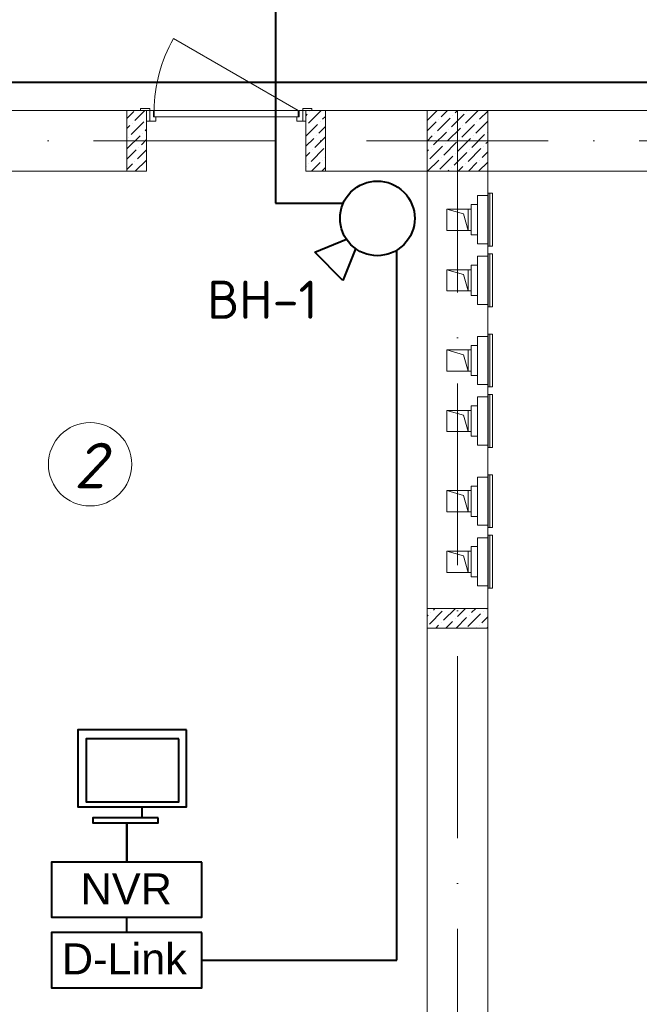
# Model space of a CAD drawing. Header units: millimetres. Extents: x 1114507 to 93926427, y 174473 to 817039.
# Tile 287 of 483: x 1820634 to 1824721, y 199428 to 205925. Entities that reach past the tile are written whole.
import ezdxf

# ---------------------------------------------------------------- set-up
doc = ezdxf.new("R2010")
doc.units = ezdxf.units.MM
doc.linetypes.add('ACAD_ISO10W100', pattern=[18, 12, -3, 0, -3])
doc.linetypes.add('ADSK_Скрыто', pattern=[6, 3, -3])
for name, color, linetype, lineweight in [('_Hidden_', 7, 'ADSK_Скрыто', 9), ('Doors', 86, 'Continuous', 13), ('expl', 234, 'Continuous', 13), ('Mechanical Equipment', 7, 'Continuous', 18), ('размеры', 12, 'Continuous', 15)]:
    doc.layers.add(name, color=color, linetype=linetype, lineweight=lineweight)
for name, color, linetype in [('PDF28_Text', 7, 'Continuous'), ('PDF29_Text', 7, 'Continuous'), ('ventilatsiya', 7, 'Continuous')]:
    doc.layers.add(name, color=color, linetype=linetype)
doc.layers.add('PDF29_Geometry', color=7, linetype='Continuous', true_color=0x979797)
doc.styles.add('PDF Arial', font='arial.ttf')
doc.styles.add('PDF ISOCPEUR', font='isocpeur.TTF')
doc.styles.get("Standard").update_dxf_attribs({"font": 'isocpeui.ttf'})

# ---------------------------------------------------------------- blocks, each defined once
blk = doc.blocks.new('blokqav3mak')
at = {"lineweight": 0, "ltscale": 100}
for p, q in [((1615116.4, 773325.1), (1612966.4, 773325.1)), ((1615116.4, 772925.1), (1615116.4, 773325.1)), ((1616966.4, 773325.1), (1616166.4, 773325.1)), ((1616166.4, 772925.1), (1616166.4, 773325.1)), ((1616966.4, 773325.1), (1616966.4, 767025.1)), ((1624716.4, 773325.1), (1617366.4, 773325.1)), ((1615116.4, 772925.1), (1612966.4, 772925.1)), ((1616966.4, 772925.1), (1616166.4, 772925.1)), ((1624716.4, 772925.1), (1617366.4, 772925.1)), ((1617366.4, 772925.1), (1617366.4, 767025.1))]:
    blk.add_line(p, q, dxfattribs=at)
at = {"linetype": 'Continuous', "lineweight": 0, "ltscale": 100}
for p, q in [((1614986.4, 773274.1, 0), (1615030.8, 773318.5, 0)), ((1615039.2, 773259.6, 0), (1615104.8, 773325.1, 0)), ((1616166.4, 773291.7, 0), (1616176.3, 773301.7, 0)), ((1616184.7, 773242.8, 0), (1616267.1, 773325.1, 0)), ((1616193.2, 773318.5, 0), (1616193.2, 773318.5, 0)), ((1616967.2, 773259.5), (1617032.8, 773325.1)), ((1617059.9, 773284.8), (1617100.2, 773325.1)), ((1617127.2, 773217.4), (1617211.4, 773301.6)), ((1617135.6, 773293.2), (1617135.6, 773293.2)), ((1617152.5, 773310), (1617167.6, 773325.1)), ((1617219.8, 773242.7), (1617302.3, 773325.1)), ((1617228.2, 773318.4), (1617228.2, 773318.4)), ((1617312.4, 773267.9), (1617366.4, 773321.8)), ((1614986.4, 773206.7, 0), (1615005.6, 773225.9, 0)), ((1615014, 773167, 0), (1615098.2, 773251.2, 0)), ((1615022.4, 773242.8, 0), (1615022.4, 773242.8, 0)), ((1615115, 773268, 0), (1615115, 773268, 0)), ((1616166.4, 773157, 0), (1616243.7, 773234.3, 0)), ((1616167.9, 773225.9, 0), (1616167.9, 773225.9, 0)), ((1616260.5, 773251.2, 0), (1616260.5, 773251.2, 0)), ((1616277.4, 773268, 0), (1616296.4, 773287, 0)), ((1616966.4, 773191.3), (1617026.2, 773251.1)), ((1617034.6, 773192.2), (1617118.8, 773276.3)), ((1617043, 773267.9), (1617043, 773267.9)), ((1617194.6, 773150.1), (1617278.8, 773234.2)), ((1617203, 773225.8), (1617203, 773225.8)), ((1617287.2, 773175.3), (1617366.4, 773254.5)), ((1617295.6, 773251.1), (1617295.6, 773251.1)), ((1614988.7, 773074.4, 0), (1615072.9, 773158.6, 0)), ((1615089.8, 773175.4, 0), (1615089.8, 773175.4, 0)), ((1615106.6, 773192.2, 0), (1615116.4, 773202, 0)), ((1616235.3, 773158.6, 0), (1616235.3, 773158.6, 0)), ((1616252.1, 773175.4, 0), (1616296.4, 773219.7, 0)), ((1616966.4, 773123.9), (1617000.9, 773158.5)), ((1617009.3, 773099.5), (1617093.5, 773183.7)), ((1617017.8, 773175.3), (1617017.8, 773175.3)), ((1617102, 773124.8), (1617186.1, 773209)), ((1617110.4, 773200.6), (1617110.4, 773200.6)), ((1617261.9, 773082.7), (1617346.1, 773166.9)), ((1617270.3, 773158.5), (1617270.3, 773158.5)), ((1617362.9, 773183.7), (1617362.9, 773183.7)), ((1614997.2, 773150.1, 0), (1614997.2, 773150.1, 0)), ((1615081.3, 773099.6, 0), (1615116.4, 773134.6, 0)), ((1616166.4, 773089.7, 0), (1616218.4, 773141.7, 0)), ((1616226.8, 773082.8, 0), (1616296.4, 773152.3, 0)), ((1617076.7, 773032.2), (1617160.9, 773116.4)), ((1617085.1, 773108), (1617085.1, 773108)), ((1617169.3, 773057.4), (1617253.5, 773141.6)), ((1617177.7, 773133.2), (1617177.7, 773133.2)), ((1617354.5, 773108), (1617366.4, 773119.8)), ((1614986.4, 773004.6, 0), (1615047.7, 773066, 0)), ((1615056.1, 773007, 0), (1615116.4, 773067.3, 0)), ((1615064.5, 773082.8, 0), (1615064.5, 773082.8, 0)), ((1616166.4, 773022.3, 0), (1616193.2, 773049.1, 0)), ((1616201.6, 772990.2, 0), (1616285.8, 773074.4, 0)), ((1616210, 773066, 0), (1616210, 773066, 0)), ((1616966.4, 773056.5), (1616975.7, 773065.9)), ((1616984.1, 773006.9), (1617068.3, 773091.1)), ((1616992.5, 773082.7), (1616992.5, 773082.7)), ((1617144, 772964.8), (1617228.2, 773049)), ((1617152.5, 773040.6), (1617152.5, 773040.6)), ((1617236.7, 772990.1), (1617320.8, 773074.3)), ((1617245.1, 773065.9), (1617245.1, 773065.9)), ((1617329.3, 773015.4), (1617366.4, 773052.4)), ((1617337.7, 773091.1), (1617337.7, 773091.1)), ((1614986.4, 772937.3, 0), (1615022.4, 772973.3, 0)), ((1615039.2, 772990.2, 0), (1615039.2, 772990.2, 0)), ((1615041.5, 772925.1, 0), (1615115, 772998.6, 0)), ((1616184.7, 772973.3, 0), (1616184.7, 772973.3, 0)), ((1616203.8, 772925.1, 0), (1616260.5, 772981.8, 0)), ((1616277.4, 772998.6, 0), (1616277.4, 772998.6, 0)), ((1616294.2, 773015.4, 0), (1616296.4, 773017.6, 0)), ((1616967.2, 772990.1), (1616967.2, 772990.1)), ((1616969.6, 772925.1), (1617043, 772998.5)), ((1617051.4, 772939.6), (1617135.6, 773023.8)), ((1617059.9, 773015.4), (1617059.9, 773015.4)), ((1617219.8, 772973.3), (1617219.8, 772973.3)), ((1617239, 772925.1), (1617295.6, 772981.7)), ((1617306.4, 772925.1), (1617366.4, 772985.1)), ((1617312.4, 772998.5), (1617312.4, 772998.5)), ((1616166.4, 772955, 0), (1616167.9, 772956.5, 0)), ((1616271.2, 772925.1, 0), (1616296.4, 772950.3, 0)), ((1617104.3, 772925.1), (1617110.4, 772931.2)), ((1617127.2, 772948), (1617127.2, 772948)), ((1617171.7, 772925.1), (1617203, 772956.4)), ((1617007.9, 770029.5, 0), (1617018.5, 770040.1, 0)), ((1617075.2, 769962.1, 0), (1617153.2, 770040.1, 0)), ((1617167.8, 769987.4, 0), (1617220.5, 770040.1, 0)), ((1617260.4, 770012.7, 0), (1617287.9, 770040.1, 0)), ((1617353, 770037.9, 0), (1617355.2, 770040.1, 0)), ((1616966.4, 769988, 0), (1616974.2, 769995.8, 0)), ((1616982.6, 769936.9, 0), (1617066.8, 770021.1, 0)), ((1616991, 770012.7, 0), (1616991, 770012.7, 0)), ((1617083.6, 770037.9, 0), (1617083.6, 770037.9, 0)), ((1617157.9, 769910.1, 0), (1617226.8, 769979, 0)), ((1617235.2, 769920.1, 0), (1617319.4, 770004.2, 0)), ((1617243.6, 769995.8, 0), (1617243.6, 769995.8, 0)), ((1617327.8, 769945.3, 0), (1617366.4, 769983.9, 0)), ((1617336.2, 770021.1, 0), (1617336.2, 770021.1, 0)), ((1617023.2, 769910.1, 0), (1617041.5, 769928.5, 0)), ((1617058.4, 769945.3, 0), (1617058.4, 769945.3, 0)), ((1617090.5, 769910.1, 0), (1617134.1, 769953.7, 0)), ((1617151, 769970.6, 0), (1617151, 769970.6, 0)), ((1617292.6, 769910.1, 0), (1617294.1, 769911.6, 0)), ((1617310.9, 769928.5, 0), (1617310.9, 769928.5, 0)), ((1617359.9, 769910.1, 0), (1617366.4, 769916.5, 0))]:
    blk.add_line(p, q, dxfattribs=at)
at = {"color": 1, "linetype": 'ACAD_ISO10W100', "lineweight": 0, "ltscale": 100}
for p, q in [((1617166.4, 773325.1), (1617166.4, 766825.1)), ((1626766.4, 773125.1), (1599766.4, 773125.1))]:
    blk.add_line(p, q, dxfattribs=at)
at = {"layer": '_Hidden_', "color": 5, "lineweight": 0}
for p, q in [((1617370.2, 772779.5), (1617369.7, 772779.5)), ((1617299.3, 772763.5), (1617299.3, 772763.9)), ((1617299.3, 772763.9), (1617299.3, 772763.5)), ((1617323.3, 772763.9), (1617323.3, 772763.5)), ((1617323.3, 772763.5), (1617323.3, 772763.9)), ((1617366.4, 772763.5), (1617366.4, 772763.9)), ((1617366.4, 772763.9), (1617366.4, 772763.5)), ((1617299.3, 772445.9), (1617299.3, 772446.2)), ((1617299.3, 772446.2), (1617299.3, 772445.9)), ((1617323.3, 772446.2), (1617323.3, 772445.9)), ((1617323.3, 772445.9), (1617323.3, 772446.2)), ((1617366.4, 772446.2), (1617366.4, 772445.9)), ((1617366.4, 772445.9), (1617366.4, 772446.2)), ((1617369.7, 772430.6), (1617370.2, 772430.6)), ((1617370.2, 772380), (1617369.7, 772380)), ((1617299.3, 772364), (1617299.3, 772364.3)), ((1617299.3, 772364.3), (1617299.3, 772364)), ((1617323.3, 772364.3), (1617323.3, 772364)), ((1617323.3, 772364), (1617323.3, 772364.3)), ((1617366.4, 772364), (1617366.4, 772364.3)), ((1617366.4, 772364.3), (1617366.4, 772364)), ((1617299.3, 772046.3), (1617299.3, 772046.7)), ((1617299.3, 772046.7), (1617299.3, 772046.3)), ((1617323.3, 772046.7), (1617323.3, 772046.3)), ((1617323.3, 772046.3), (1617323.3, 772046.7)), ((1617366.4, 772046.7), (1617366.4, 772046.3)), ((1617366.4, 772046.3), (1617366.4, 772046.7)), ((1617369.7, 772031.1), (1617370.2, 772031.1)), ((1617299.3, 771834.8), (1617299.3, 771835.1)), ((1617299.3, 771835.1), (1617299.3, 771834.8)), ((1617323.3, 771835.1), (1617323.3, 771834.8)), ((1617323.3, 771834.8), (1617323.3, 771835.1)), ((1617366.4, 771834.8), (1617366.4, 771835.1)), ((1617366.4, 771835.1), (1617366.4, 771834.8)), ((1617370.2, 771850.8), (1617369.7, 771850.8)), ((1617299.3, 771517.1), (1617299.3, 771517.5)), ((1617299.3, 771517.5), (1617299.3, 771517.1)), ((1617323.3, 771517.5), (1617323.3, 771517.1)), ((1617323.3, 771517.1), (1617323.3, 771517.5)), ((1617366.4, 771517.5), (1617366.4, 771517.1)), ((1617366.4, 771517.1), (1617366.4, 771517.5)), ((1617369.7, 771501.9), (1617370.2, 771501.9)), ((1617299.3, 771435.2), (1617299.3, 771435.6)), ((1617299.3, 771435.6), (1617299.3, 771435.2)), ((1617323.3, 771435.6), (1617323.3, 771435.2)), ((1617323.3, 771435.2), (1617323.3, 771435.6)), ((1617366.4, 771435.2), (1617366.4, 771435.6)), ((1617366.4, 771435.6), (1617366.4, 771435.2)), ((1617370.2, 771451.2), (1617369.7, 771451.2)), ((1617299.3, 771117.6), (1617299.3, 771117.9)), ((1617299.3, 771117.9), (1617299.3, 771117.6)), ((1617323.3, 771117.9), (1617323.3, 771117.6)), ((1617323.3, 771117.6), (1617323.3, 771117.9)), ((1617366.4, 771117.9), (1617366.4, 771117.6)), ((1617366.4, 771117.6), (1617366.4, 771117.9)), ((1617369.7, 771102.3), (1617370.2, 771102.3)), ((1617299.3, 770906), (1617299.3, 770906.4)), ((1617299.3, 770906.4), (1617299.3, 770906)), ((1617323.3, 770906.4), (1617323.3, 770906)), ((1617323.3, 770906), (1617323.3, 770906.4)), ((1617366.4, 770906), (1617366.4, 770906.4)), ((1617366.4, 770906.4), (1617366.4, 770906)), ((1617370.2, 770922), (1617369.7, 770922)), ((1617299.3, 770588.4), (1617299.3, 770588.7)), ((1617299.3, 770588.7), (1617299.3, 770588.4)), ((1617323.3, 770588.7), (1617323.3, 770588.4)), ((1617323.3, 770588.4), (1617323.3, 770588.7)), ((1617366.4, 770588.7), (1617366.4, 770588.4)), ((1617366.4, 770588.4), (1617366.4, 770588.7)), ((1617369.7, 770573.1), (1617370.2, 770573.1)), ((1617299.3, 770506.5), (1617299.3, 770506.8)), ((1617299.3, 770506.8), (1617299.3, 770506.5)), ((1617323.3, 770506.8), (1617323.3, 770506.5)), ((1617323.3, 770506.5), (1617323.3, 770506.8)), ((1617366.4, 770506.5), (1617366.4, 770506.8)), ((1617366.4, 770506.8), (1617366.4, 770506.5)), ((1617370.2, 770522.5), (1617369.7, 770522.5)), ((1617299.3, 770188.8), (1617299.3, 770189.2)), ((1617299.3, 770189.2), (1617299.3, 770188.8)), ((1617323.3, 770189.2), (1617323.3, 770188.8)), ((1617323.3, 770188.8), (1617323.3, 770189.2)), ((1617366.4, 770189.2), (1617366.4, 770188.8)), ((1617366.4, 770188.8), (1617366.4, 770189.2)), ((1617369.7, 770173.6), (1617370.2, 770173.6))]:
    blk.add_line(p, q, dxfattribs=at)
at = {"layer": 'Doors', "lineweight": 0}
for p, q in [((1616116.4, 773325.1), (1615293.6, 773800.1)), ((1615136.4, 773340.1), (1615076.4, 773340.1)), ((1615076.4, 773340.1), (1615076.4, 773325.1)), ((1615076.4, 773325.1), (1615136.4, 773325.1)), ((1615136.4, 773325.1), (1615116.4, 773325.1)), ((1615116.4, 773325.1), (1615116.4, 773255.1)), ((1615136.4, 773325.1), (1615136.4, 773340.1)), ((1615136.4, 773255.1), (1615136.4, 773325.1)), ((1615136.4, 773325.1), (1615161.4, 773325.1)), ((1615136.4, 773255.1), (1615136.4, 773325.1)), ((1615161.4, 773325.1), (1615161.4, 773285.1)), ((1616116.4, 773325.1), (1615166.4, 773325.1)), ((1615166.4, 773325.1), (1615166.4, 773285.1)), ((1616116.4, 773285.1), (1616116.4, 773325.1)), ((1616146.4, 773325.1), (1616121.4, 773325.1)), ((1616121.4, 773325.1), (1616121.4, 773285.1)), ((1616206.4, 773340.1), (1616146.4, 773340.1)), ((1616146.4, 773340.1), (1616146.4, 773325.1)), ((1616146.4, 773255.1), (1616146.4, 773325.1)), ((1616146.4, 773255.1), (1616146.4, 773325.1)), ((1616146.4, 773325.1), (1616166.4, 773325.1)), ((1616146.4, 773325.1), (1616206.4, 773325.1)), ((1616166.4, 773325.1), (1616166.4, 773255.1)), ((1616206.4, 773325.1), (1616206.4, 773340.1)), ((1615116.4, 773255.1), (1615136.4, 773255.1)), ((1615176.4, 773255.1), (1615136.4, 773255.1)), ((1615161.4, 773285.1), (1615176.4, 773285.1)), ((1615166.4, 773285.1), (1616116.4, 773285.1)), ((1615176.4, 773285.1), (1615176.4, 773255.1)), ((1616106.4, 773285.1), (1616106.4, 773255.1)), ((1616121.4, 773285.1), (1616106.4, 773285.1)), ((1616106.4, 773255.1), (1616146.4, 773255.1)), ((1616166.4, 773255.1), (1616146.4, 773255.1))]:
    blk.add_line(p, q, dxfattribs=at)
blk.add_arc((1616116.4, 773325.1), 950, 150, 180, dxfattribs=at)
at = {"layer": 'Mechanical Equipment', "color": 5, "lineweight": 0}
for p, q in [((1617369.4, 772430.6), (1617369.4, 772779.5)), ((1617369.7, 772430.6), (1617369.7, 772779.5)), ((1617379.4, 772779.5), (1617369.7, 772779.5)), ((1617388.8, 772779.5), (1617379.4, 772779.5)), ((1617379.4, 772430.6), (1617379.4, 772779.5)), ((1617398.4, 772779.5), (1617388.8, 772779.5)), ((1617398.4, 772779.5), (1617398.4, 772430.6)), ((1617258.1, 772704.9), (1617299.3, 772704.9)), ((1617258.1, 772704.9), (1617258.1, 772504.9)), ((1617299.3, 772763.9), (1617323.3, 772763.9)), ((1617299.3, 772763.5), (1617299.3, 772763.9)), ((1617299.3, 772763.9), (1617299.3, 772753.9)), ((1617299.3, 772753.9), (1617299.3, 772455.9)), ((1617323.3, 772763.9), (1617366.4, 772763.9)), ((1617323.3, 772763.9), (1617323.3, 772763.5)), ((1617323.3, 772763.5), (1617323.3, 772763.9)), ((1617366.4, 772753.9), (1617366.4, 772763.9)), ((1617366.4, 772763.9), (1617366.4, 772763.5)), ((1617366.4, 772455.9), (1617366.4, 772753.9)), ((1617299.3, 772504.9), (1617258.1, 772504.9)), ((1617299.3, 772455.9), (1617299.3, 772445.9)), ((1617299.3, 772445.9), (1617299.3, 772446.2)), ((1617323.3, 772445.9), (1617299.3, 772445.9)), ((1617323.3, 772446.2), (1617323.3, 772445.9)), ((1617323.3, 772445.9), (1617323.3, 772446.2)), ((1617366.4, 772445.9), (1617323.3, 772445.9)), ((1617366.4, 772445.9), (1617366.4, 772455.9)), ((1617366.4, 772446.2), (1617366.4, 772445.9)), ((1617369.4, 772031.1), (1617369.4, 772380)), ((1617369.7, 772430.6), (1617379.4, 772430.6)), ((1617369.7, 772031.1), (1617369.7, 772380)), ((1617379.4, 772380), (1617369.7, 772380)), ((1617379.4, 772430.6), (1617388.8, 772430.6)), ((1617388.8, 772380), (1617379.4, 772380)), ((1617379.4, 772031.1), (1617379.4, 772380)), ((1617388.8, 772430.6), (1617398.4, 772430.6)), ((1617398.4, 772380), (1617388.8, 772380)), ((1617398.4, 772380), (1617398.4, 772031.1)), ((1617299.3, 772364.3), (1617323.3, 772364.3)), ((1617299.3, 772364), (1617299.3, 772364.3)), ((1617299.3, 772364.3), (1617299.3, 772354.3)), ((1617299.3, 772354.3), (1617299.3, 772056.3)), ((1617323.3, 772364.3), (1617366.4, 772364.3)), ((1617323.3, 772364.3), (1617323.3, 772364)), ((1617323.3, 772364), (1617323.3, 772364.3)), ((1617366.4, 772354.3), (1617366.4, 772364.3)), ((1617366.4, 772364.3), (1617366.4, 772364)), ((1617366.4, 772056.3), (1617366.4, 772354.3)), ((1617258.1, 772305.3), (1617299.3, 772305.3)), ((1617258.1, 772305.3), (1617258.1, 772105.3)), ((1617299.3, 772105.3), (1617258.1, 772105.3)), ((1617299.3, 772056.3), (1617299.3, 772046.3)), ((1617366.4, 772046.3), (1617366.4, 772056.3)), ((1617299.3, 772046.3), (1617299.3, 772046.7)), ((1617323.3, 772046.3), (1617299.3, 772046.3)), ((1617323.3, 772046.7), (1617323.3, 772046.3)), ((1617323.3, 772046.3), (1617323.3, 772046.7)), ((1617366.4, 772046.3), (1617323.3, 772046.3)), ((1617366.4, 772046.7), (1617366.4, 772046.3)), ((1617369.7, 772031.1), (1617379.4, 772031.1)), ((1617379.4, 772031.1), (1617388.8, 772031.1)), ((1617388.8, 772031.1), (1617398.4, 772031.1)), ((1617299.3, 771835.1), (1617323.3, 771835.1)), ((1617299.3, 771834.8), (1617299.3, 771835.1)), ((1617299.3, 771835.1), (1617299.3, 771825.1)), ((1617299.3, 771825.1), (1617299.3, 771527.1)), ((1617323.3, 771835.1), (1617366.4, 771835.1)), ((1617323.3, 771835.1), (1617323.3, 771834.8)), ((1617323.3, 771834.8), (1617323.3, 771835.1)), ((1617366.4, 771825.1), (1617366.4, 771835.1)), ((1617366.4, 771835.1), (1617366.4, 771834.8)), ((1617366.4, 771527.1), (1617366.4, 771825.1)), ((1617369.4, 771501.9), (1617369.4, 771850.8)), ((1617369.7, 771501.9), (1617369.7, 771850.8)), ((1617379.4, 771850.8), (1617369.7, 771850.8)), ((1617388.8, 771850.8), (1617379.4, 771850.8)), ((1617379.4, 771501.9), (1617379.4, 771850.8)), ((1617398.4, 771850.8), (1617388.8, 771850.8)), ((1617398.4, 771850.8), (1617398.4, 771501.9)), ((1617258.1, 771776.1), (1617299.3, 771776.1)), ((1617258.1, 771776.1), (1617258.1, 771576.1)), ((1617299.3, 771576.1), (1617258.1, 771576.1)), ((1617299.3, 771527.1), (1617299.3, 771517.1)), ((1617299.3, 771517.1), (1617299.3, 771517.5)), ((1617323.3, 771517.1), (1617299.3, 771517.1)), ((1617323.3, 771517.5), (1617323.3, 771517.1)), ((1617323.3, 771517.1), (1617323.3, 771517.5)), ((1617366.4, 771517.1), (1617323.3, 771517.1)), ((1617366.4, 771517.1), (1617366.4, 771527.1)), ((1617366.4, 771517.5), (1617366.4, 771517.1)), ((1617369.7, 771501.9), (1617379.4, 771501.9)), ((1617379.4, 771501.9), (1617388.8, 771501.9)), ((1617388.8, 771501.9), (1617398.4, 771501.9)), ((1617299.3, 771435.6), (1617323.3, 771435.6)), ((1617299.3, 771435.2), (1617299.3, 771435.6)), ((1617299.3, 771435.6), (1617299.3, 771425.6)), ((1617299.3, 771425.6), (1617299.3, 771127.6)), ((1617323.3, 771435.6), (1617366.4, 771435.6)), ((1617323.3, 771435.6), (1617323.3, 771435.2)), ((1617323.3, 771435.2), (1617323.3, 771435.6)), ((1617366.4, 771425.6), (1617366.4, 771435.6)), ((1617366.4, 771435.6), (1617366.4, 771435.2)), ((1617366.4, 771127.6), (1617366.4, 771425.6)), ((1617369.4, 771102.3), (1617369.4, 771451.2)), ((1617369.7, 771102.3), (1617369.7, 771451.2)), ((1617379.4, 771451.2), (1617369.7, 771451.2)), ((1617388.8, 771451.2), (1617379.4, 771451.2)), ((1617379.4, 771102.3), (1617379.4, 771451.2)), ((1617398.4, 771451.2), (1617388.8, 771451.2)), ((1617398.4, 771451.2), (1617398.4, 771102.3)), ((1617258.1, 771376.6), (1617299.3, 771376.6)), ((1617258.1, 771376.6), (1617258.1, 771176.6)), ((1617299.3, 771176.6), (1617258.1, 771176.6)), ((1617299.3, 771127.6), (1617299.3, 771117.6)), ((1617299.3, 771117.6), (1617299.3, 771117.9)), ((1617323.3, 771117.6), (1617299.3, 771117.6)), ((1617323.3, 771117.9), (1617323.3, 771117.6)), ((1617323.3, 771117.6), (1617323.3, 771117.9)), ((1617366.4, 771117.6), (1617323.3, 771117.6)), ((1617366.4, 771117.6), (1617366.4, 771127.6)), ((1617366.4, 771117.9), (1617366.4, 771117.6)), ((1617369.7, 771102.3), (1617379.4, 771102.3)), ((1617379.4, 771102.3), (1617388.8, 771102.3)), ((1617388.8, 771102.3), (1617398.4, 771102.3)), ((1617299.3, 770906.4), (1617323.3, 770906.4)), ((1617299.3, 770906), (1617299.3, 770906.4)), ((1617299.3, 770906.4), (1617299.3, 770896.4)), ((1617299.3, 770896.4), (1617299.3, 770598.4)), ((1617323.3, 770906.4), (1617366.4, 770906.4)), ((1617323.3, 770906.4), (1617323.3, 770906)), ((1617323.3, 770906), (1617323.3, 770906.4)), ((1617366.4, 770896.4), (1617366.4, 770906.4)), ((1617366.4, 770906.4), (1617366.4, 770906)), ((1617366.4, 770598.4), (1617366.4, 770896.4)), ((1617369.4, 770573.1), (1617369.4, 770922)), ((1617369.7, 770573.1), (1617369.7, 770922)), ((1617379.4, 770922), (1617369.7, 770922)), ((1617388.8, 770922), (1617379.4, 770922)), ((1617379.4, 770573.1), (1617379.4, 770922)), ((1617398.4, 770922), (1617388.8, 770922)), ((1617398.4, 770922), (1617398.4, 770573.1)), ((1617258.1, 770847.4), (1617299.3, 770847.4)), ((1617258.1, 770847.4), (1617258.1, 770647.4)), ((1617299.3, 770647.4), (1617258.1, 770647.4)), ((1617299.3, 770598.4), (1617299.3, 770588.4)), ((1617299.3, 770588.4), (1617299.3, 770588.7)), ((1617323.3, 770588.4), (1617299.3, 770588.4)), ((1617323.3, 770588.7), (1617323.3, 770588.4)), ((1617323.3, 770588.4), (1617323.3, 770588.7)), ((1617366.4, 770588.4), (1617323.3, 770588.4)), ((1617366.4, 770588.4), (1617366.4, 770598.4)), ((1617366.4, 770588.7), (1617366.4, 770588.4)), ((1617369.7, 770573.1), (1617379.4, 770573.1)), ((1617379.4, 770573.1), (1617388.8, 770573.1)), ((1617388.8, 770573.1), (1617398.4, 770573.1)), ((1617299.3, 770506.8), (1617323.3, 770506.8)), ((1617299.3, 770506.5), (1617299.3, 770506.8)), ((1617299.3, 770506.8), (1617299.3, 770496.8)), ((1617299.3, 770496.8), (1617299.3, 770198.8)), ((1617323.3, 770506.8), (1617366.4, 770506.8)), ((1617323.3, 770506.8), (1617323.3, 770506.5)), ((1617323.3, 770506.5), (1617323.3, 770506.8)), ((1617366.4, 770496.8), (1617366.4, 770506.8)), ((1617366.4, 770506.8), (1617366.4, 770506.5)), ((1617366.4, 770198.8), (1617366.4, 770496.8)), ((1617369.4, 770173.6), (1617369.4, 770522.5)), ((1617369.7, 770173.6), (1617369.7, 770522.5)), ((1617379.4, 770522.5), (1617369.7, 770522.5)), ((1617388.8, 770522.5), (1617379.4, 770522.5)), ((1617379.4, 770173.6), (1617379.4, 770522.5)), ((1617398.4, 770522.5), (1617388.8, 770522.5)), ((1617398.4, 770522.5), (1617398.4, 770173.6)), ((1617258.1, 770447.8), (1617299.3, 770447.8)), ((1617258.1, 770447.8), (1617258.1, 770247.8)), ((1617299.3, 770247.8), (1617258.1, 770247.8)), ((1617299.3, 770198.8), (1617299.3, 770188.8)), ((1617299.3, 770188.8), (1617299.3, 770189.2)), ((1617323.3, 770188.8), (1617299.3, 770188.8)), ((1617323.3, 770189.2), (1617323.3, 770188.8)), ((1617323.3, 770188.8), (1617323.3, 770189.2)), ((1617366.4, 770188.8), (1617323.3, 770188.8)), ((1617366.4, 770188.8), (1617366.4, 770198.8)), ((1617366.4, 770189.2), (1617366.4, 770188.8)), ((1617369.7, 770173.6), (1617379.4, 770173.6)), ((1617379.4, 770173.6), (1617388.8, 770173.6)), ((1617388.8, 770173.6), (1617398.4, 770173.6))]:
    blk.add_line(p, q, dxfattribs=at)
at = {"layer": 'ventilatsiya', "lineweight": 0, "ltscale": 100}
for p, q in [((1617207.2, 772643.2), (1617096.4, 772674.9)), ((1617096.4, 772534.9), (1617096.4, 772674.9)), ((1617096.4, 772674.9), (1617236.4, 772674.9)), ((1617191, 772674.9), (1617258.1, 772674.9)), ((1617236.4, 772534.9), (1617207.2, 772643.2)), ((1617236.4, 772674.9), (1617236.4, 772534.9)), ((1617236.4, 772534.9), (1617096.4, 772534.9)), ((1617191, 772534.9), (1617258.1, 772534.9)), ((1617207.2, 772243.7), (1617096.4, 772275.3)), ((1617096.4, 772135.3), (1617096.4, 772275.3)), ((1617096.4, 772275.3), (1617236.4, 772275.3)), ((1617191, 772275.3), (1617258.1, 772275.3)), ((1617236.4, 772275.3), (1617236.4, 772135.3)), ((1617236.4, 772135.3), (1617207.2, 772243.7)), ((1617236.4, 772135.3), (1617096.4, 772135.3)), ((1617191, 772135.3), (1617258.1, 772135.3)), ((1617207.2, 771714.5), (1617096.4, 771746.1)), ((1617096.4, 771606.1), (1617096.4, 771746.1)), ((1617096.4, 771746.1), (1617236.4, 771746.1)), ((1617191, 771746.1), (1617258.1, 771746.1)), ((1617236.4, 771746.1), (1617236.4, 771606.1)), ((1617236.4, 771606.1), (1617207.2, 771714.5)), ((1617236.4, 771606.1), (1617096.4, 771606.1)), ((1617191, 771606.1), (1617258.1, 771606.1)), ((1617207.2, 771314.9), (1617096.4, 771346.6)), ((1617096.4, 771206.6), (1617096.4, 771346.6)), ((1617096.4, 771346.6), (1617236.4, 771346.6)), ((1617191, 771346.6), (1617258.1, 771346.6)), ((1617236.4, 771346.6), (1617236.4, 771206.6)), ((1617236.4, 771206.6), (1617207.2, 771314.9)), ((1617236.4, 771206.6), (1617096.4, 771206.6)), ((1617191, 771206.6), (1617258.1, 771206.6)), ((1617207.2, 770785.7), (1617096.4, 770817.4)), ((1617096.4, 770677.4), (1617096.4, 770817.4)), ((1617096.4, 770817.4), (1617236.4, 770817.4)), ((1617191, 770817.4), (1617258.1, 770817.4)), ((1617236.4, 770677.4), (1617207.2, 770785.7)), ((1617236.4, 770817.4), (1617236.4, 770677.4)), ((1617236.4, 770677.4), (1617096.4, 770677.4)), ((1617191, 770677.4), (1617258.1, 770677.4)), ((1617207.2, 770386.2), (1617096.4, 770417.8)), ((1617096.4, 770277.8), (1617096.4, 770417.8)), ((1617096.4, 770417.8), (1617236.4, 770417.8)), ((1617191, 770417.8), (1617258.1, 770417.8)), ((1617236.4, 770277.8), (1617207.2, 770386.2)), ((1617236.4, 770417.8), (1617236.4, 770277.8)), ((1617236.4, 770277.8), (1617096.4, 770277.8)), ((1617191, 770277.8), (1617258.1, 770277.8))]:
    blk.add_line(p, q, dxfattribs=at)
at = {"layer": 'размеры', "lineweight": 0, "ltscale": 5}
for p, q in [((1614986.4, 773325.1), (1615116.4, 773325.1)), ((1614986.4, 772925.1), (1614986.4, 773325.1)), ((1615116.4, 773325.1), (1615116.4, 772925.1)), ((1616296.4, 773325.1), (1616166.4, 773325.1)), ((1616166.4, 773325.1), (1616166.4, 772925.1)), ((1616296.4, 772925.1), (1616296.4, 773325.1)), ((1617366.4, 773325.1), (1616966.4, 773325.1)), ((1616966.4, 773325.1), (1616966.4, 772925.1)), ((1617366.4, 772925.1), (1617366.4, 773325.1)), ((1615116.4, 772925.1), (1614986.4, 772925.1)), ((1616166.4, 772925.1), (1616296.4, 772925.1)), ((1616966.4, 772925.1), (1617366.4, 772925.1)), ((1616966.4, 769910.1), (1616966.4, 770040.1)), ((1616966.4, 770040.1), (1617366.4, 770040.1)), ((1617366.4, 770040.1), (1616966.4, 770040.1)), ((1616966.4, 770040.1), (1616966.4, 769910.1)), ((1617366.4, 770040.1), (1617366.4, 769910.1)), ((1617366.4, 769910.1), (1617366.4, 770040.1)), ((1617366.4, 769910.1), (1616966.4, 769910.1)), ((1616966.4, 769910.1), (1617366.4, 769910.1))]:
    blk.add_line(p, q, dxfattribs=at)
blk = doc.blocks.new('963')
at = {"color": 5, "lineweight": 40}
for p, q in [((-23594315.3, -28647162.4), (-23594107.2, -28647073.1)), ((-23594107.2, -28647073.1), (-23594107.2, -28647336.5)), ((-23594107.2, -28647336.5), (-23594316.5, -28647250.1))]:
    blk.add_line(p, q, dxfattribs=at)
blk.add_ellipse((-23594558.2, -28647202.9), major_axis=(235.5, 71.9), ratio=1, start_param=-0.296262, end_param=5.986923, dxfattribs=at)

msp = doc.modelspace()

# ---------------------------------------------------------------- linework, layer by layer
at = {"color": 5, "lineweight": 40, "ltscale": 100}
for p, q in [((1822321.3, 207725.3), (1822321.3, 204713.7)), ((1806521.9, 205513.7), (1831921.3, 205513.7)), ((1822321.3, 204713.7), (1822768, 204713.7)), ((1823121.3, 199718.6), (1823121.3, 204403.9)), ((1821835.1, 199718.6), (1823121.3, 199718.6))]:
    msp.add_line(p, q, dxfattribs=at)
at = {"layer": 'expl', "lineweight": 0}
msp.add_circle((1821098.3, 202991.5), 275.1, dxfattribs=at)
at = {"layer": 'PDF29_Geometry', "color": 5, "lineweight": 40}
for points in [[(1821733.4, 201238.8), (1821017.8, 201238.8), (1821017.8, 200730.6), (1821733.4, 200730.6)], [(1821682.6, 201179.5), (1821072.9, 201179.5), (1821072.9, 200764.5), (1821682.6, 200764.5)], [(1821547.1, 200658.7), (1821115.2, 200658.7), (1821115.2, 200624.8), (1821547.1, 200624.8)], [(1821835.1, 200366.5), (1820844.2, 200366.5), (1820844.2, 200002.3), (1821835.1, 200002.3)], [(1821835.1, 199900.7), (1820844.2, 199900.7), (1820844.2, 199536.5), (1821835.1, 199536.5)]]:
    msp.add_lwpolyline(points, close=True, dxfattribs=at)
for points in [[(1821441.3, 200658.7), (1821441.3, 200730.6)], [(1821339.6, 199900.7), (1821339.6, 200002.3)]]:
    msp.add_lwpolyline(points, dxfattribs=at)
at = {"layer": 'PDF29_Geometry', "color": 5, "lineweight": 50}
msp.add_lwpolyline([(1821339.6, 200366.5), (1821339.6, 200624.8)], dxfattribs=at)

# ---------------------------------------------------------------- block references
at = {"color": 0}
msp.add_blockref('blokqav3mak', (206354.9, -567999.8), dxfattribs=at)
at = {"color": 5, "lineweight": 35, "rotation": 224.9397629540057}
msp.add_blockref('963', (5356913.8, -36739625), dxfattribs=at)

# ---------------------------------------------------------------- texts
at = {"lineweight": 0, "insert": (1821196.2, 202833.3), "char_height": 300, "width": 349.19, "attachment_point": 9}
msp.add_mtext('2', dxfattribs=at)
at = {"layer": 'PDF28_Text', "lineweight": 35, "insert": (1821870.3, 203952, -10), "char_height": 251.09, "attachment_point": 7, "style": 'PDF ISOCPEUR'}
msp.add_mtext('ВН-1', dxfattribs=at)
at = {"layer": 'PDF29_Text', "color": 5, "lineweight": 35, "char_height": 204.27, "attachment_point": 7, "style": 'PDF Arial'}
for s, insert in [('NVR', (1821035.6, 200087.5)), ('D-Link', (1820912.1, 199625.5))]:
    msp.add_mtext(s, dxfattribs=dict(at, insert=insert))

doc.saveas('drawing.dxf')
